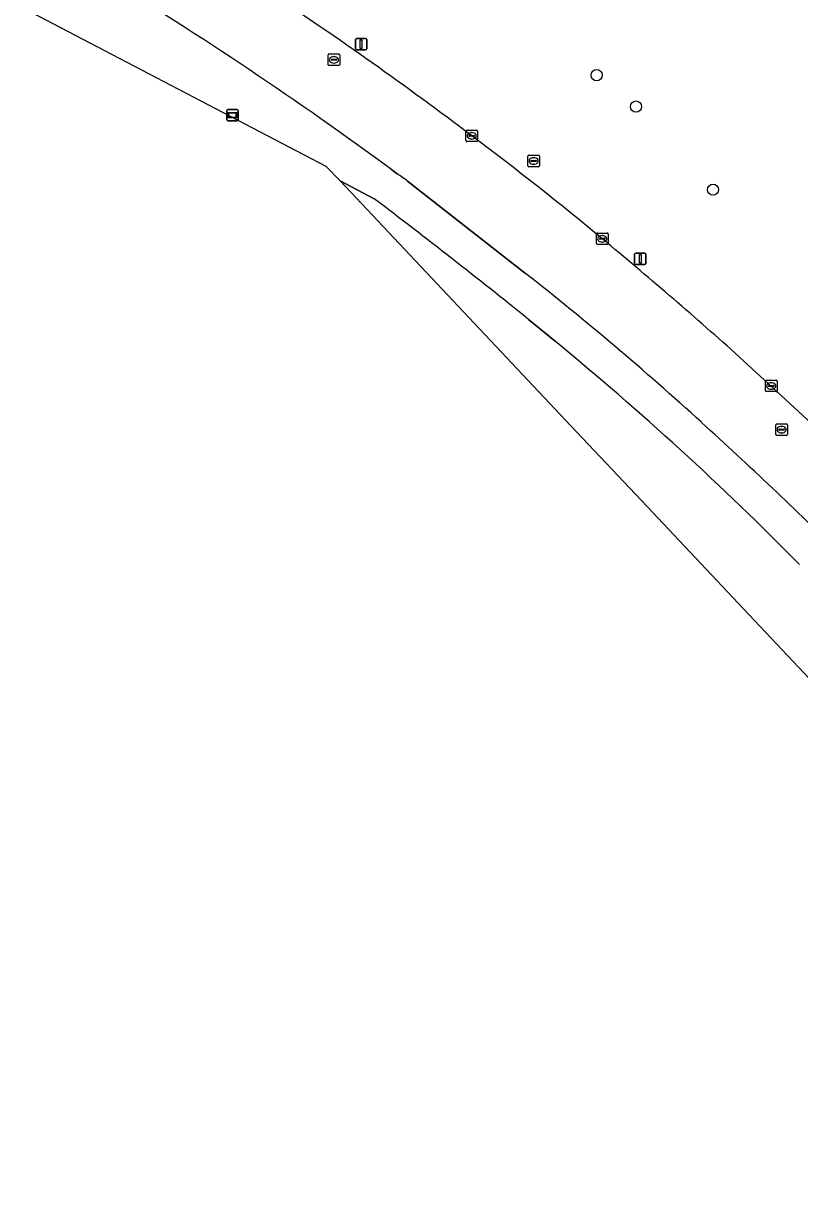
# Model space of a CAD drawing. Extents: x 156412 to 157779, y 382335 to 383768.
# Drawn here: x 157620.6 to 157688.1, y 382376.8 to 382479.1 of the extents above; entities that cross this region are included whole.
import ezdxf

# ---------------------------------------------------------------- set-up
doc = ezdxf.new("R2010")
doc.units = 0
for name, color, linetype in [('IMGEO_Berm_groen', 7, 'Continuous'), ('IMGEO_Boom', 7, 'Continuous'), ('IMGEO_Groenvoorziening', 7, 'Continuous'), ('IMGEO_Kolk', 7, 'Continuous'), ('IMGEO_Lichtmast', 7, 'Continuous'), ('IMGEO_Rijbaan_regionaal_gesloten', 7, 'Continuous'), ('IMGEO_Rioolput', 7, 'Continuous'), ('IMGEO_Wegwijzer', 7, 'Continuous')]:
    doc.layers.add(name, color=color, linetype=linetype)

msp = doc.modelspace()

# ---------------------------------------------------------------- linework, layer by layer
at = {"layer": 'IMGEO_Berm_groen'}
for points in [[(157620.62, 382480.46), (157620.63, 382480.45), (157646.94, 382466.7), (157648.16, 382465.41)], [(157653.14, 382466.02), (157652.66, 382466.38)], [(157648.16, 382465.41), (157648.16, 382465.41), (157651.14, 382463.85)], [(157664.3, 382457.36), (157654.04, 382465.39)], [(157664.57, 382453.36), (157666.88, 382451.46)]]:
    msp.add_lwpolyline(points, dxfattribs=at)
for centre, radius, start, end in [((157449.11, 382189.59), 343.58, 53.6702, 58.7241), ((157644.65, 382452.8), 15.71, 53.2808, 57.2827), ((157301.61, 382002.8), 578.57, 51.14633, 52.83351), ((157493.97, 382240.68), 275.62, 47.6623, 51.8307), ((157492.38, 382238.98), 274.95, 44.6057, 50.6067), ((157415.97, 382153.42), 392.65, 45.3681, 47.8242)]:
    msp.add_arc(centre, radius, start, end, dxfattribs=at)
at = {"layer": 'IMGEO_Boom'}
for centre in [(157670.49, 382474.61), (157673.91, 382471.88), (157680.61, 382464.65)]:
    msp.add_circle(centre, 0.489, dxfattribs=at)
at = {"layer": 'IMGEO_Groenvoorziening'}
msp.add_lwpolyline([(157682.54, 382450.43), (157690.99, 382442.67), (157696.06, 382437.78), (157698.57, 382435.3)], dxfattribs=at)
for centre, radius, start, end in [((157470.28, 382220.08), 313.01, 52.7775, 56.7151), ((157473.58, 382221.77), 309.68, 50.399, 53.0747), ((157417.15, 382153.56), 398.2, 48.2038, 50.3988)]:
    msp.add_arc(centre, radius, start, end, dxfattribs=at)
at = {"layer": 'IMGEO_Kolk'}
for p, q in [((157659.12, 382468.9), (157659.12, 382469.76)), ((157659.2, 382469.83), (157660.05, 382469.83)), ((157659.61, 382469.61), (157659.64, 382469.61)), ((157660.12, 382469.76), (157660.12, 382468.9)), ((157660.05, 382468.83), (157659.2, 382468.83)), ((157659.38, 382469.32), (157659.38, 382469.34)), ((157659.82, 382469.29), (157659.42, 382469.29)), ((157659.43, 382469.37), (157659.82, 382469.37)), ((157659.63, 382469.05), (157659.61, 382469.05)), ((157659.87, 382469.34), (157659.87, 382469.32)), ((157670.48, 382459.95), (157670.48, 382460.8)), ((157670.55, 382460.87), (157671.4, 382460.87)), ((157670.74, 382460.37), (157670.74, 382460.38)), ((157670.78, 382460.42), (157671.18, 382460.42)), ((157671.17, 382460.33), (157670.78, 382460.33)), ((157670.97, 382460.65), (157670.99, 382460.65)), ((157671.22, 382460.38), (157671.22, 382460.37)), ((157671.48, 382460.8), (157671.48, 382459.95)), ((157671.4, 382459.87), (157670.55, 382459.87)), ((157670.99, 382460.09), (157670.96, 382460.09)), ((157685.17, 382447.15), (157685.17, 382448.01)), ((157685.25, 382448.08), (157686.1, 382448.08)), ((157686.18, 382448.01), (157686.18, 382447.15)), ((157686.1, 382447.08), (157685.25, 382447.08)), ((157685.43, 382447.57), (157685.43, 382447.59)), ((157685.87, 382447.54), (157685.47, 382447.54)), ((157685.48, 382447.62), (157685.87, 382447.62)), ((157685.66, 382447.86), (157685.69, 382447.86)), ((157685.68, 382447.3), (157685.66, 382447.3)), ((157685.92, 382447.59), (157685.92, 382447.57))]:
    msp.add_line(p, q, dxfattribs=at)
for points in [[(157659.12, 382468.9), (157659.12, 382469.76)], [(157659.2, 382469.83), (157660.05, 382469.83)], [(157660.12, 382469.76), (157660.12, 382468.9)], [(157660.05, 382468.83), (157659.2, 382468.83)], [(157670.48, 382459.95), (157670.48, 382460.8)], [(157670.55, 382460.87), (157671.4, 382460.87)], [(157671.48, 382460.8), (157671.48, 382459.95)], [(157671.4, 382459.87), (157670.55, 382459.87)], [(157685.17, 382447.15), (157685.17, 382448.01)], [(157685.25, 382448.08), (157686.1, 382448.08)], [(157686.18, 382448.01), (157686.18, 382447.15)], [(157686.1, 382447.08), (157685.25, 382447.08)]]:
    msp.add_lwpolyline(points, dxfattribs=at)
for centre, radius, start, end in [((157659.2, 382469.75), 0.0765, 91.552, 178.448), ((157659.2, 382469.75), 0.0765, 91.552, 178.448), ((157660.05, 382469.75), 0.0765, 1.552, 88.448), ((157660.05, 382469.75), 0.0765, 1.552, 88.448), ((157659.2, 382468.9), 0.0765, 181.552, 268.448), ((157659.2, 382468.9), 0.0765, 181.552, 268.448), ((157659.42, 382469.33), 0.0403, 85.8775, 175.7526), ((157659.42, 382469.32), 0.0366, 178.938, 274.7102), ((157659.83, 382469.33), 0.0386, 1.7309, 96.639), ((157659.82, 382469.33), 0.043, 264.8664, 352.4533), ((157660.05, 382468.9), 0.0765, 271.552, 358.448), ((157660.05, 382468.9), 0.0765, 271.552, 358.448), ((157670.55, 382460.8), 0.0765, 91.552, 178.448), ((157670.55, 382460.8), 0.0765, 91.552, 178.448), ((157670.78, 382460.38), 0.0403, 85.8775, 175.7526), ((157670.77, 382460.37), 0.0366, 178.938, 274.7102), ((157671.18, 382460.37), 0.043, 264.8664, 352.4533), ((157671.18, 382460.38), 0.0386, 1.7309, 96.639), ((157671.4, 382460.8), 0.0765, 1.552, 88.448), ((157671.4, 382460.8), 0.0765, 1.552, 88.448), ((157670.55, 382459.95), 0.0765, 181.552, 268.448), ((157670.55, 382459.95), 0.0765, 181.552, 268.448), ((157671.4, 382459.95), 0.0765, 271.552, 358.448), ((157671.4, 382459.95), 0.0765, 271.552, 358.448), ((157685.25, 382448), 0.0765, 91.552, 178.448), ((157685.25, 382448), 0.0765, 91.552, 178.448), ((157686.1, 382448), 0.0765, 1.552, 88.448), ((157686.1, 382448), 0.0765, 1.552, 88.448), ((157685.25, 382447.15), 0.0765, 181.552, 268.448), ((157685.25, 382447.15), 0.0765, 181.552, 268.448), ((157685.47, 382447.58), 0.0403, 85.8775, 175.7526), ((157685.47, 382447.57), 0.0366, 178.938, 274.7102), ((157685.88, 382447.58), 0.0386, 1.7309, 96.639), ((157685.87, 382447.58), 0.043, 264.8664, 352.4533), ((157686.1, 382447.15), 0.0765, 271.552, 358.448), ((157686.1, 382447.15), 0.0765, 271.552, 358.448)]:
    msp.add_arc(centre, radius, start, end, dxfattribs=at)
for centre, major_axis, ratio, start_param, end_param in [((157659.61, 382469.33), (-0.387, 0.002), 0.722429, 4.712389, 7.853982), ((157659.63, 382469.33), (-0.39, 0.002), 0.717154, 1.570796, 4.712389), ((157670.96, 382460.37), (-0.387, 0.002), 0.722429, 4.712389, 7.853982), ((157670.99, 382460.37), (-0.39, 0.002), 0.717154, 1.570796, 4.712389), ((157685.66, 382447.58), (-0.387, 0.002), 0.722429, 4.712389, 7.853982), ((157685.69, 382447.58), (-0.39, 0.002), 0.717154, 1.570796, 4.712389)]:
    msp.add_ellipse(centre, major_axis=major_axis, ratio=ratio, start_param=start_param, end_param=end_param, dxfattribs=at)
at = {"layer": 'IMGEO_Lichtmast'}
for p, q in [((157649.5, 382476.9), (157649.5, 382477.7)), ((157649.5, 382477.7), (157649.5, 382476.9)), ((157649.6, 382477.8), (157650.39, 382477.8)), ((157650.39, 382477.8), (157649.6, 382477.8)), ((157650.49, 382477.7), (157650.49, 382476.9)), ((157650.49, 382476.9), (157650.49, 382477.7)), ((157650.39, 382476.8), (157649.6, 382476.8)), ((157649.6, 382476.8), (157650.39, 382476.8)), ((157673.79, 382458.24), (157673.79, 382459.03)), ((157673.79, 382459.03), (157673.79, 382458.24)), ((157673.89, 382459.13), (157674.68, 382459.13)), ((157674.68, 382459.13), (157673.89, 382459.13)), ((157674.78, 382459.03), (157674.78, 382458.24)), ((157674.78, 382458.24), (157674.78, 382459.03)), ((157674.68, 382458.14), (157673.89, 382458.14)), ((157673.89, 382458.14), (157674.68, 382458.14))]:
    msp.add_line(p, q, dxfattribs=at)
for points in [[(157649.92, 382477.67), (157650.07, 382477.67), (157650.07, 382476.92), (157649.92, 382476.92), (157649.92, 382477.67)], [(157674.21, 382459.01), (157674.36, 382459.01), (157674.36, 382458.26), (157674.21, 382458.26), (157674.21, 382459.01)]]:
    msp.add_lwpolyline(points, dxfattribs=at)
for centre, start, end in [((157649.6, 382477.7), 90, 180), ((157649.6, 382477.7), 90, 180), ((157650.39, 382477.7), 0, 90), ((157650.39, 382477.7), 360, 90), ((157649.6, 382476.9), 180, 270), ((157649.6, 382476.9), 180, 270), ((157650.39, 382476.9), 270, 0), ((157650.39, 382476.9), 270, 0), ((157673.89, 382459.03), 90, 180), ((157673.89, 382459.03), 90, 180), ((157673.89, 382458.24), 180, 270), ((157673.89, 382458.24), 180, 270), ((157674.68, 382459.03), 0, 90), ((157674.68, 382459.03), 360, 90), ((157674.68, 382458.24), 270, 0), ((157674.68, 382458.24), 270, 0)]:
    msp.add_arc(centre, 0.1, start, end, dxfattribs=at)
at = {"layer": 'IMGEO_Rijbaan_regionaal_gesloten'}
for points in [[(157652.66, 382466.38), (157653.14, 382466.02)], [(157651.14, 382463.85), (157648.16, 382465.41), (157648.16, 382465.41), (157668.24, 382444.12), (157674.87, 382437.09), (157683.25, 382428.2), (157731.72, 382376.81), (157738.6, 382383.22), (157738.36, 382383.92)], [(157654.04, 382465.39), (157664.3, 382457.36)], [(157666.88, 382451.46), (157664.57, 382453.36)], [(157698.57, 382435.3), (157696.06, 382437.78), (157690.99, 382442.67), (157682.54, 382450.43)]]:
    msp.add_lwpolyline(points, dxfattribs=at)
for centre, radius, start, end in [((157449.11, 382189.59), 343.58, 53.6702, 58.7241), ((157470.28, 382220.08), 313.01, 52.7775, 56.7151), ((157473.58, 382221.77), 309.68, 50.399, 53.0747), ((157644.65, 382452.8), 15.71, 53.2808, 57.2827), ((157301.61, 382002.8), 578.57, 51.14633, 52.83351), ((157417.15, 382153.56), 398.2, 48.2038, 50.3988), ((157493.97, 382240.68), 275.62, 47.6623, 51.8307), ((157492.38, 382238.98), 274.95, 44.6057, 50.6067), ((157415.97, 382153.42), 392.65, 45.3681, 47.8242)]:
    msp.add_arc(centre, radius, start, end, dxfattribs=at)
at = {"layer": 'IMGEO_Rioolput'}
for p, q in [((157647.12, 382475.52), (157647.12, 382476.37)), ((157647.2, 382476.45), (157648.05, 382476.45)), ((157647.38, 382475.94), (157647.38, 382475.95)), ((157647.82, 382475.9), (157647.42, 382475.9)), ((157647.43, 382475.99), (157647.82, 382475.99)), ((157647.61, 382476.22), (157647.64, 382476.22)), ((157647.63, 382475.67), (157647.61, 382475.67)), ((157647.87, 382475.95), (157647.87, 382475.94)), ((157648.13, 382476.37), (157648.13, 382475.52)), ((157648.05, 382475.44), (157647.2, 382475.44)), ((157664.51, 382466.72), (157664.51, 382467.57)), ((157664.58, 382467.65), (157665.43, 382467.65)), ((157665, 382467.43), (157665.02, 382467.43)), ((157665.51, 382467.57), (157665.51, 382466.72)), ((157665.43, 382466.65), (157664.58, 382466.65)), ((157664.77, 382467.14), (157664.77, 382467.15)), ((157664.81, 382467.19), (157665.21, 382467.19)), ((157665.2, 382467.1), (157664.81, 382467.1)), ((157665.02, 382466.87), (157664.99, 382466.87)), ((157665.25, 382467.15), (157665.25, 382467.14)), ((157686.08, 382443.35), (157686.08, 382444.2)), ((157686.15, 382444.28), (157687.01, 382444.28)), ((157686.57, 382444.06), (157686.59, 382444.06)), ((157687.08, 382444.2), (157687.08, 382443.35)), ((157687.01, 382443.28), (157686.15, 382443.28)), ((157686.34, 382443.77), (157686.34, 382443.78)), ((157686.38, 382443.82), (157686.78, 382443.82)), ((157686.77, 382443.73), (157686.38, 382443.73)), ((157686.59, 382443.5), (157686.56, 382443.5)), ((157686.82, 382443.78), (157686.82, 382443.77))]:
    msp.add_line(p, q, dxfattribs=at)
for points in [[(157647.12, 382475.52), (157647.12, 382476.37)], [(157647.2, 382476.45), (157648.05, 382476.45)], [(157648.13, 382476.37), (157648.13, 382475.52)], [(157648.05, 382475.44), (157647.2, 382475.44)], [(157664.51, 382466.72), (157664.51, 382467.57)], [(157664.58, 382467.65), (157665.43, 382467.65)], [(157665.51, 382467.57), (157665.51, 382466.72)], [(157665.43, 382466.65), (157664.58, 382466.65)], [(157686.08, 382443.35), (157686.08, 382444.2)], [(157686.15, 382444.28), (157687.01, 382444.28)], [(157687.08, 382444.2), (157687.08, 382443.35)], [(157687.01, 382443.28), (157686.15, 382443.28)]]:
    msp.add_lwpolyline(points, dxfattribs=at)
for centre, radius, start, end in [((157647.2, 382476.37), 0.0765, 91.552, 178.448), ((157647.2, 382476.37), 0.0765, 91.552, 178.448), ((157647.42, 382475.95), 0.0403, 85.8775, 175.7526), ((157647.42, 382475.94), 0.0366, 178.938, 274.7102), ((157647.83, 382475.95), 0.0386, 1.7309, 96.639), ((157647.82, 382475.94), 0.043, 264.8664, 352.4533), ((157648.05, 382476.37), 0.0765, 1.552, 88.448), ((157648.05, 382476.37), 0.0765, 1.552, 88.448), ((157647.2, 382475.52), 0.0765, 181.552, 268.448), ((157647.2, 382475.52), 0.0765, 181.552, 268.448), ((157648.05, 382475.52), 0.0765, 271.552, 358.448), ((157648.05, 382475.52), 0.0765, 271.552, 358.448), ((157664.58, 382467.57), 0.0765, 91.552, 178.448), ((157664.58, 382467.57), 0.0765, 91.552, 178.448), ((157665.43, 382467.57), 0.0765, 1.552, 88.448), ((157665.43, 382467.57), 0.0765, 1.552, 88.448), ((157664.58, 382466.72), 0.0765, 181.552, 268.448), ((157664.58, 382466.72), 0.0765, 181.552, 268.448), ((157664.81, 382467.15), 0.0403, 85.8775, 175.7526), ((157664.8, 382467.14), 0.0366, 178.938, 274.7102), ((157665.21, 382467.15), 0.043, 264.8664, 352.4533), ((157665.21, 382467.15), 0.0386, 1.7309, 96.639), ((157665.43, 382466.72), 0.0765, 271.552, 358.448), ((157665.43, 382466.72), 0.0765, 271.552, 358.448), ((157686.15, 382444.2), 0.0765, 91.552, 178.448), ((157686.15, 382444.2), 0.0765, 91.552, 178.448), ((157687, 382444.2), 0.0765, 1.552, 88.448), ((157687, 382444.2), 0.0765, 1.552, 88.448), ((157686.15, 382443.35), 0.0765, 181.552, 268.448), ((157686.15, 382443.35), 0.0765, 181.552, 268.448), ((157686.38, 382443.78), 0.0403, 85.8775, 175.7526), ((157686.37, 382443.77), 0.0366, 178.938, 274.7102), ((157686.78, 382443.78), 0.043, 264.8664, 352.4533), ((157686.78, 382443.78), 0.0386, 1.7309, 96.639), ((157687, 382443.35), 0.0765, 271.552, 358.448), ((157687, 382443.35), 0.0765, 271.552, 358.448)]:
    msp.add_arc(centre, radius, start, end, dxfattribs=at)
for centre, major_axis, ratio, start_param, end_param in [((157647.61, 382475.94), (-0.387, 0.002), 0.722429, 4.712389, 7.853982), ((157647.64, 382475.94), (-0.39, 0.002), 0.717154, 1.570796, 4.712389), ((157664.99, 382467.15), (-0.387, 0.002), 0.722429, 4.712389, 7.853982), ((157665.02, 382467.15), (-0.39, 0.002), 0.717154, 1.570796, 4.712389), ((157686.57, 382443.78), (-0.387, 0.002), 0.722429, 4.712389, 7.853982), ((157686.59, 382443.78), (-0.39, 0.002), 0.717154, 1.570796, 4.712389)]:
    msp.add_ellipse(centre, major_axis=major_axis, ratio=ratio, start_param=start_param, end_param=end_param, dxfattribs=at)
at = {"layer": 'IMGEO_Wegwijzer'}
for p, q in [((157638.3, 382470.73), (157638.3, 382471.53)), ((157638.3, 382471.53), (157638.3, 382470.73)), ((157638.4, 382471.63), (157639.19, 382471.63)), ((157639.19, 382471.63), (157638.4, 382471.63)), ((157639.29, 382471.53), (157639.29, 382470.73)), ((157639.29, 382470.73), (157639.29, 382471.53)), ((157639.19, 382470.63), (157638.4, 382470.63)), ((157638.4, 382470.63), (157639.19, 382470.63))]:
    msp.add_line(p, q, dxfattribs=at)
for points in [[(157638.4, 382471.36), (157639.19, 382471.36), (157639.19, 382470.89), (157638.4, 382470.89), (157638.4, 382471.36)], [(157638.47, 382471.29), (157638.47, 382470.96), (157639.13, 382470.96), (157639.13, 382471.29), (157638.47, 382471.29)]]:
    msp.add_lwpolyline(points, dxfattribs=at)
for centre, start, end in [((157638.4, 382471.53), 90, 180), ((157638.4, 382471.53), 90, 180), ((157639.19, 382471.53), 0, 90), ((157639.19, 382471.53), 360, 90), ((157638.4, 382470.73), 180, 270), ((157638.4, 382470.73), 180, 270), ((157639.19, 382470.73), 270, 0), ((157639.19, 382470.73), 270, 0)]:
    msp.add_arc(centre, 0.1, start, end, dxfattribs=at)

doc.saveas('drawing.dxf')
